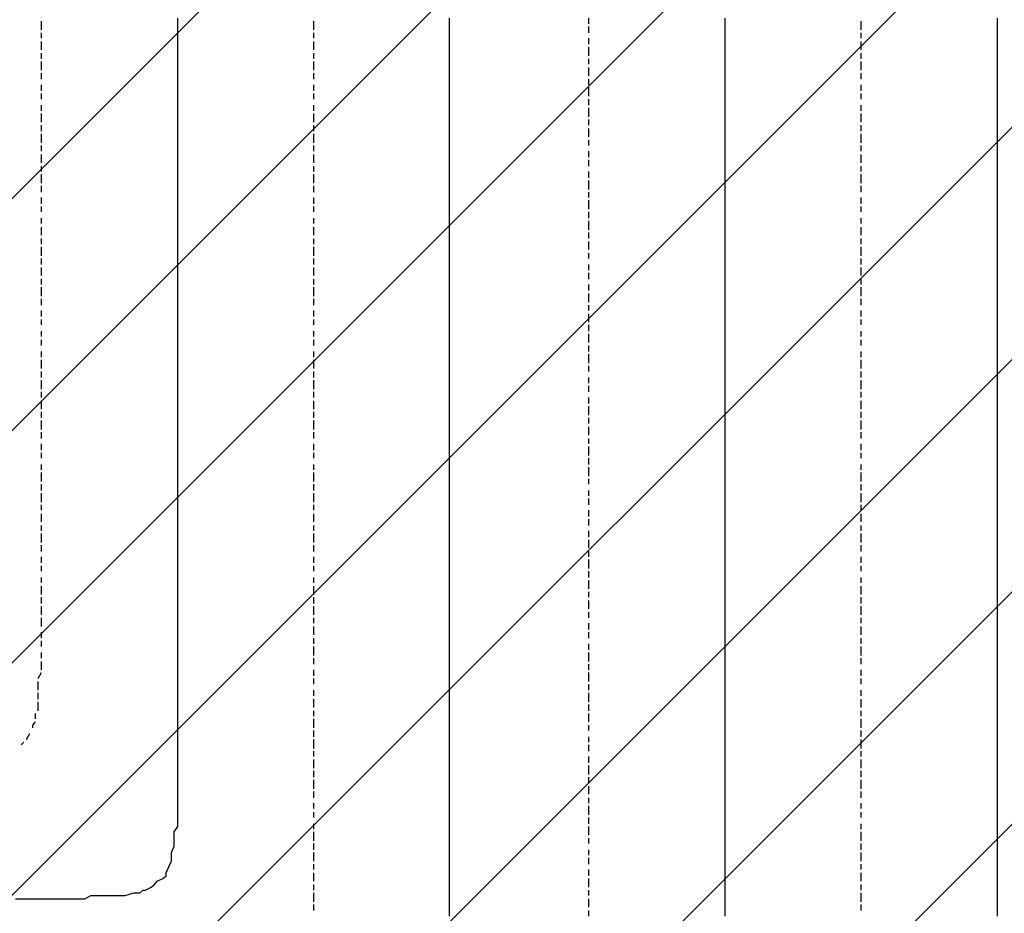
# Model space of a CAD drawing. Extents: x 997 to 109698, y 921 to 94021.
# Tile 266 of 656: x 39614 to 41053, y 22512 to 23818. Entities that reach past the tile are written whole.
import ezdxf

# ---------------------------------------------------------------- set-up
doc = ezdxf.new("R2010")
doc.units = 0
doc.header["$MEASUREMENT"] = 0
doc.layers.add('12', color=7, linetype='CONTINUOUS')
doc.layers.add('28', color=7, linetype='CONTINUOUS')

msp = doc.modelspace()

# ---------------------------------------------------------------- linework, layer by layer
at = {"layer": '12', "color": 5}
for p, q in [((39645.601607, 23802.953237), (39645.601607, 23815.953237)), ((40043.601607, 23802.953237), (40043.601607, 23815.953237)), ((40445.601607, 23811.953237), (40445.601607, 23819.953237)), ((40843.601607, 23802.953237), (40843.601607, 23815.953237)), ((40445.601607, 23798.953237), (40445.601607, 23807.953237)), ((39645.601607, 23790.953237), (39645.601607, 23798.953237)), ((40043.601607, 23790.953237), (40043.601607, 23798.953237)), ((40445.601607, 23781.953237), (40445.601607, 23790.953237)), ((40843.601607, 23790.953237), (40843.601607, 23798.953237)), ((39645.601607, 23773.953237), (39645.601607, 23785.953237)), ((40043.601607, 23773.953237), (40043.601607, 23785.953237)), ((40445.601607, 23764.953237), (40445.601607, 23777.953237)), ((40843.601607, 23773.953237), (40843.601607, 23785.953237)), ((39645.601607, 23760.953237), (39645.601607, 23768.953237)), ((40043.601607, 23760.953237), (40043.601607, 23768.953237)), ((40445.601607, 23752.953237), (40445.601607, 23760.953237)), ((40843.601607, 23760.953237), (40843.601607, 23768.953237)), ((39645.601607, 23743.953237), (39645.601607, 23756.953237)), ((40043.601607, 23743.953237), (40043.601607, 23756.953237)), ((40445.601607, 23735.953237), (40445.601607, 23747.953237)), ((40843.601607, 23743.953237), (40843.601607, 23756.953237)), ((39645.601607, 23730.953237), (39645.601607, 23739.953237)), ((40043.601607, 23730.953237), (40043.601607, 23739.953237)), ((40445.601607, 23722.953237), (40445.601607, 23730.953237)), ((40843.601607, 23730.953237), (40843.601607, 23739.953237)), ((39645.601607, 23713.953237), (39645.601607, 23722.953237)), ((40043.601607, 23713.953237), (40043.601607, 23722.953237)), ((40445.601607, 23705.953237), (40445.601607, 23718.953237)), ((40843.601607, 23713.953237), (40843.601607, 23722.953237)), ((39645.601607, 23701.953237), (39645.601607, 23709.953237)), ((40043.601607, 23701.953237), (40043.601607, 23709.953237)), ((40445.601607, 23692.953237), (40445.601607, 23701.953237)), ((40843.601607, 23701.953237), (40843.601607, 23709.953237)), ((39645.601607, 23684.953237), (39645.601607, 23692.953237)), ((40043.601607, 23684.953237), (40043.601607, 23692.953237)), ((40445.601607, 23675.953237), (40445.601607, 23688.953237)), ((40843.601607, 23684.953237), (40843.601607, 23692.953237)), ((39645.601607, 23667.953237), (39645.601607, 23680.953237)), ((40043.601607, 23667.953237), (40043.601607, 23680.953237)), ((40445.601607, 23663.953237), (40445.601607, 23671.953237)), ((40843.601607, 23667.953237), (40843.601607, 23680.953237)), ((39645.601607, 23654.953237), (39645.601607, 23663.953237)), ((40043.601607, 23654.953237), (40043.601607, 23663.953237)), ((40445.601607, 23646.953237), (40445.601607, 23658.953237)), ((40843.601607, 23654.953237), (40843.601607, 23663.953237)), ((39645.601607, 23637.953237), (39645.601607, 23650.953237)), ((40043.601607, 23637.953237), (40043.601607, 23650.953237)), ((40843.601607, 23637.953237), (40843.601607, 23650.953237)), ((39645.601607, 23625.953237), (39645.601607, 23633.953237)), ((40043.601607, 23625.953237), (40043.601607, 23633.953237)), ((40445.601607, 23633.953237), (40445.601607, 23641.953237)), ((40843.601607, 23625.953237), (40843.601607, 23633.953237)), ((39645.601607, 23608.953237), (39645.601607, 23620.953237)), ((40043.601607, 23608.953237), (40043.601607, 23620.953237)), ((40445.601607, 23616.953237), (40445.601607, 23625.953237)), ((40843.601607, 23608.953237), (40843.601607, 23620.953237)), ((39645.601607, 23595.953237), (39645.601607, 23603.953237)), ((40043.601607, 23595.953237), (40043.601607, 23603.953237)), ((40445.601607, 23603.953237), (40445.601607, 23612.953237)), ((40843.601607, 23595.953237), (40843.601607, 23603.953237)), ((39645.601607, 23578.953237), (39645.601607, 23591.953237)), ((40043.601607, 23578.953237), (40043.601607, 23591.953237)), ((40445.601607, 23586.953237), (40445.601607, 23595.953237)), ((40843.601607, 23578.953237), (40843.601607, 23591.953237)), ((39645.601607, 23565.953237), (39645.601607, 23574.953237)), ((40043.601607, 23565.953237), (40043.601607, 23574.953237)), ((40445.601607, 23569.953237), (40445.601607, 23582.953237)), ((40843.601607, 23565.953237), (40843.601607, 23574.953237)), ((39645.601607, 23548.953237), (39645.601607, 23557.953237)), ((40043.601607, 23548.953237), (40043.601607, 23557.953237)), ((40445.601607, 23557.953237), (40445.601607, 23565.953237)), ((40843.601607, 23548.953237), (40843.601607, 23557.953237)), ((39645.601607, 23536.953237), (39645.601607, 23544.953237)), ((40043.601607, 23536.953237), (40043.601607, 23544.953237)), ((40445.601607, 23540.953237), (40445.601607, 23553.953237)), ((40843.601607, 23536.953237), (40843.601607, 23544.953237)), ((39645.601607, 23519.953237), (39645.601607, 23527.953237)), ((40043.601607, 23519.953237), (40043.601607, 23527.953237)), ((40445.601607, 23527.953237), (40445.601607, 23536.953237)), ((40843.601607, 23519.953237), (40843.601607, 23527.953237)), ((39645.601607, 23502.953237), (39645.601607, 23514.953237)), ((40043.601607, 23502.953237), (40043.601607, 23514.953237)), ((40445.601607, 23510.953237), (40445.601607, 23523.953237)), ((40843.601607, 23502.953237), (40843.601607, 23514.953237)), ((40445.601607, 23497.953237), (40445.601607, 23506.953237)), ((39645.601607, 23489.953237), (39645.601607, 23497.953237)), ((39645.601607, 23472.953237), (39645.601607, 23485.953237)), ((40043.601607, 23489.953237), (40043.601607, 23497.953237)), ((40043.601607, 23472.953237), (40043.601607, 23485.953237)), ((40445.601607, 23481.953237), (40445.601607, 23493.953237)), ((40843.601607, 23489.953237), (40843.601607, 23497.953237)), ((40843.601607, 23472.953237), (40843.601607, 23485.953237)), ((40445.601607, 23468.953237), (40445.601607, 23476.953237)), ((39645.601607, 23459.953237), (39645.601607, 23468.953237)), ((39645.601607, 23443.953237), (39645.601607, 23455.953237)), ((40043.601607, 23459.953237), (40043.601607, 23468.953237)), ((40043.601607, 23443.953237), (40043.601607, 23455.953237)), ((40445.601607, 23451.953237), (40445.601607, 23459.953237)), ((40843.601607, 23459.953237), (40843.601607, 23468.953237)), ((40843.601607, 23443.953237), (40843.601607, 23455.953237)), ((40445.601607, 23438.953237), (40445.601607, 23447.953237)), ((39645.601607, 23430.953237), (39645.601607, 23438.953237)), ((39645.601607, 23413.953237), (39645.601607, 23426.953237)), ((40043.601607, 23430.953237), (40043.601607, 23438.953237)), ((40043.601607, 23413.953237), (40043.601607, 23426.953237)), ((40445.601607, 23421.953237), (40445.601607, 23430.953237)), ((40843.601607, 23430.953237), (40843.601607, 23438.953237)), ((40843.601607, 23413.953237), (40843.601607, 23426.953237)), ((40445.601607, 23404.953237), (40445.601607, 23417.953237)), ((39645.601607, 23400.953237), (39645.601607, 23409.953237)), ((40043.601607, 23400.953237), (40043.601607, 23409.953237)), ((40445.601607, 23392.953237), (40445.601607, 23400.953237)), ((40843.601607, 23400.953237), (40843.601607, 23409.953237)), ((39645.601607, 23383.953237), (39645.601607, 23392.953237)), ((40043.601607, 23383.953237), (40043.601607, 23392.953237)), ((40445.601607, 23375.953237), (40445.601607, 23387.953237)), ((40843.601607, 23383.953237), (40843.601607, 23392.953237)), ((39645.601607, 23371.953237), (39645.601607, 23379.953237)), ((40043.601607, 23371.953237), (40043.601607, 23379.953237)), ((40445.601607, 23362.953237), (40445.601607, 23371.953237)), ((40843.601607, 23371.953237), (40843.601607, 23379.953237)), ((39645.601607, 23354.953237), (39645.601607, 23362.953237)), ((40043.601607, 23354.953237), (40043.601607, 23362.953237)), ((40445.601607, 23345.953237), (40445.601607, 23358.953237)), ((40843.601607, 23354.953237), (40843.601607, 23362.953237)), ((39645.601607, 23341.953237), (39645.601607, 23349.953237)), ((40043.601607, 23341.953237), (40043.601607, 23349.953237)), ((40445.601607, 23332.953237), (40445.601607, 23341.953237)), ((40843.601607, 23341.953237), (40843.601607, 23349.953237)), ((39645.601607, 23324.953237), (39645.601607, 23332.953237)), ((40043.601607, 23324.953237), (40043.601607, 23332.953237)), ((40445.601607, 23315.953237), (40445.601607, 23328.953237)), ((40843.601607, 23324.953237), (40843.601607, 23332.953237)), ((39645.601607, 23307.953237), (39645.601607, 23320.953237)), ((40043.601607, 23307.953237), (40043.601607, 23320.953237)), ((40445.601607, 23303.953237), (40445.601607, 23311.953237)), ((40843.601607, 23307.953237), (40843.601607, 23320.953237)), ((39645.601607, 23294.953237), (39645.601607, 23303.953237)), ((40043.601607, 23294.953237), (40043.601607, 23303.953237)), ((40843.601607, 23294.953237), (40843.601607, 23303.953237)), ((39645.601607, 23277.953237), (39645.601607, 23290.953237)), ((40043.601607, 23277.953237), (40043.601607, 23290.953237)), ((40445.601607, 23286.953237), (40445.601607, 23294.953237)), ((40843.601607, 23277.953237), (40843.601607, 23290.953237)), ((39645.601607, 23265.953237), (39645.601607, 23273.953237)), ((40043.601607, 23265.953237), (40043.601607, 23273.953237)), ((40445.601607, 23273.953237), (40445.601607, 23282.953237)), ((40843.601607, 23265.953237), (40843.601607, 23273.953237)), ((39645.601607, 23248.953237), (39645.601607, 23260.953237)), ((40043.601607, 23248.953237), (40043.601607, 23260.953237)), ((40445.601607, 23256.953237), (40445.601607, 23265.953237)), ((40843.601607, 23248.953237), (40843.601607, 23260.953237)), ((39645.601607, 23235.953237), (39645.601607, 23244.953237)), ((40043.601607, 23235.953237), (40043.601607, 23244.953237)), ((40445.601607, 23239.953237), (40445.601607, 23252.953237)), ((40843.601607, 23235.953237), (40843.601607, 23244.953237)), ((39645.601607, 23218.953237), (39645.601607, 23231.953237)), ((40043.601607, 23218.953237), (40043.601607, 23231.953237)), ((40445.601607, 23227.953237), (40445.601607, 23235.953237)), ((40843.601607, 23218.953237), (40843.601607, 23231.953237)), ((39645.601607, 23205.953237), (39645.601607, 23214.953237)), ((40043.601607, 23205.953237), (40043.601607, 23214.953237)), ((40445.601607, 23210.953237), (40445.601607, 23222.953237)), ((40843.601607, 23205.953237), (40843.601607, 23214.953237)), ((39645.601607, 23188.953237), (39645.601607, 23197.953237)), ((40043.601607, 23188.953237), (40043.601607, 23197.953237)), ((40445.601607, 23197.953237), (40445.601607, 23205.953237)), ((40843.601607, 23188.953237), (40843.601607, 23197.953237)), ((39645.601607, 23176.953237), (39645.601607, 23184.953237)), ((40043.601607, 23176.953237), (40043.601607, 23184.953237)), ((40445.601607, 23180.953237), (40445.601607, 23193.953237)), ((40843.601607, 23176.953237), (40843.601607, 23184.953237)), ((39645.601607, 23159.953237), (39645.601607, 23167.953237)), ((40043.601607, 23159.953237), (40043.601607, 23167.953237)), ((40445.601607, 23167.953237), (40445.601607, 23176.953237)), ((40843.601607, 23159.953237), (40843.601607, 23167.953237)), ((39645.601607, 23142.953237), (39645.601607, 23155.953237)), ((40043.601607, 23142.953237), (40043.601607, 23155.953237)), ((40445.601607, 23150.953237), (40445.601607, 23163.953237)), ((40843.601607, 23142.953237), (40843.601607, 23155.953237)), ((40445.601607, 23138.953237), (40445.601607, 23146.953237)), ((39645.601607, 23129.953237), (39645.601607, 23138.953237)), ((39645.601607, 23112.953237), (39645.601607, 23125.953237)), ((40043.601607, 23129.953237), (40043.601607, 23138.953237)), ((40043.601607, 23112.953237), (40043.601607, 23125.953237)), ((40445.601607, 23121.953237), (40445.601607, 23129.953237)), ((40843.601607, 23129.953237), (40843.601607, 23138.953237)), ((40843.601607, 23112.953237), (40843.601607, 23125.953237)), ((40445.601607, 23108.953237), (40445.601607, 23117.953237)), ((39645.601607, 23100.953237), (39645.601607, 23108.953237)), ((39645.601607, 23083.953237), (39645.601607, 23095.953237)), ((40043.601607, 23100.953237), (40043.601607, 23108.953237)), ((40043.601607, 23083.953237), (40043.601607, 23095.953237)), ((40445.601607, 23091.953237), (40445.601607, 23100.953237)), ((40843.601607, 23100.953237), (40843.601607, 23108.953237)), ((40843.601607, 23083.953237), (40843.601607, 23095.953237)), ((40445.601607, 23078.953237), (40445.601607, 23087.953237)), ((39645.601607, 23070.953237), (39645.601607, 23078.953237)), ((40043.601607, 23070.953237), (40043.601607, 23078.953237)), ((40445.601607, 23061.953237), (40445.601607, 23070.953237)), ((40843.601607, 23070.953237), (40843.601607, 23078.953237)), ((39645.601607, 23053.953237), (39645.601607, 23066.953237)), ((40043.601607, 23053.953237), (40043.601607, 23066.953237)), ((40445.601607, 23045.953237), (40445.601607, 23057.953237)), ((40843.601607, 23053.953237), (40843.601607, 23066.953237)), ((39645.601607, 23040.953237), (39645.601607, 23049.953237)), ((40043.601607, 23040.953237), (40043.601607, 23049.953237)), ((40445.601607, 23032.953237), (40445.601607, 23040.953237)), ((40843.601607, 23040.953237), (40843.601607, 23049.953237)), ((39645.601607, 23023.953237), (39645.601607, 23032.953237)), ((40043.601607, 23023.953237), (40043.601607, 23032.953237)), ((40445.601607, 23015.953237), (40445.601607, 23028.953237)), ((40843.601607, 23023.953237), (40843.601607, 23032.953237)), ((39645.601607, 23011.953237), (39645.601607, 23019.953237)), ((40043.601607, 23011.953237), (40043.601607, 23019.953237)), ((40445.601607, 23002.953237), (40445.601607, 23011.953237)), ((40843.601607, 23011.953237), (40843.601607, 23019.953237)), ((39645.601607, 22994.953237), (39645.601607, 23002.953237)), ((40043.601607, 22994.953237), (40043.601607, 23002.953237)), ((40445.601607, 22985.953237), (40445.601607, 22998.953237)), ((40843.601607, 22994.953237), (40843.601607, 23002.953237)), ((39645.601607, 22977.953237), (39645.601607, 22989.953237)), ((40043.601607, 22977.953237), (40043.601607, 22989.953237)), ((40445.601607, 22973.953237), (40445.601607, 22981.953237)), ((40843.601607, 22977.953237), (40843.601607, 22989.953237)), ((39645.601607, 22964.953237), (39645.601607, 22973.953237)), ((40043.601607, 22964.953237), (40043.601607, 22973.953237)), ((40445.601607, 22956.953237), (40445.601607, 22968.953237)), ((40843.601607, 22964.953237), (40843.601607, 22973.953237)), ((39645.601607, 22947.953237), (39645.601607, 22960.953237)), ((40043.601607, 22947.953237), (40043.601607, 22960.953237)), ((40843.601607, 22947.953237), (40843.601607, 22960.953237)), ((39645.601607, 22935.953237), (39645.601607, 22943.953237)), ((40043.601607, 22935.953237), (40043.601607, 22943.953237)), ((40445.601607, 22943.953237), (40445.601607, 22951.953237)), ((40843.601607, 22935.953237), (40843.601607, 22943.953237)), ((39645.601607, 22930.953237), (39645.601607, 22935.953237)), ((40043.601607, 22918.953237), (40043.601607, 22930.953237)), ((40445.601607, 22926.953237), (40445.601607, 22935.953237)), ((40843.601607, 22918.953237), (40843.601607, 22930.953237)), ((39645.601607, 22913.953237), (39645.601607, 22922.953237)), ((39645.601607, 22901.953237), (39645.601607, 22909.953237)), ((40043.601607, 22905.953237), (40043.601607, 22913.953237)), ((40445.601607, 22913.953237), (40445.601607, 22922.953237)), ((40843.601607, 22905.953237), (40843.601607, 22913.953237)), ((40043.601607, 22888.953237), (40043.601607, 22901.953237)), ((40445.601607, 22896.953237), (40445.601607, 22905.953237)), ((40843.601607, 22888.953237), (40843.601607, 22901.953237)), ((39645.601607, 22884.953237), (39645.601607, 22892.953237)), ((40043.601607, 22875.953237), (40043.601607, 22884.953237)), ((40445.601607, 22879.953237), (40445.601607, 22892.953237)), ((40843.601607, 22875.953237), (40843.601607, 22884.953237)), ((39645.601607, 22867.953237), (39645.601607, 22879.953237)), ((40043.601607, 22858.953237), (40043.601607, 22867.953237)), ((40445.601607, 22867.953237), (40445.601607, 22875.953237)), ((40843.601607, 22858.953237), (40843.601607, 22867.953237)), ((39640.601607, 22854.953237), (39645.601607, 22863.953237)), ((40043.601607, 22846.953237), (40043.601607, 22854.953237)), ((40445.601607, 22850.953237), (40445.601607, 22863.953237)), ((40843.601607, 22846.953237), (40843.601607, 22854.953237)), ((39640.601607, 22837.953237), (39640.601607, 22850.953237)), ((40043.601607, 22829.953237), (40043.601607, 22837.953237)), ((40445.601607, 22837.953237), (40445.601607, 22846.953237)), ((40843.601607, 22829.953237), (40843.601607, 22837.953237)), ((39640.601607, 22824.953237), (39640.601607, 22833.953237)), ((40043.601607, 22812.953237), (40043.601607, 22824.953237)), ((40445.601607, 22820.953237), (40445.601607, 22833.953237)), ((40843.601607, 22812.953237), (40843.601607, 22824.953237)), ((39640.601607, 22807.953237), (39640.601607, 22820.953237)), ((40445.601607, 22807.953237), (40445.601607, 22816.953237)), ((39636.601607, 22795.953237), (39636.601607, 22803.953237)), ((40043.601607, 22799.953237), (40043.601607, 22807.953237)), ((40043.601607, 22782.953237), (40043.601607, 22795.953237)), ((40445.601607, 22791.953237), (40445.601607, 22803.953237)), ((40843.601607, 22799.953237), (40843.601607, 22807.953237)), ((40843.601607, 22782.953237), (40843.601607, 22795.953237)), ((40445.601607, 22778.953237), (40445.601607, 22786.953237)), ((39623.601607, 22765.953237), (39628.601607, 22774.953237)), ((40043.601607, 22769.953237), (40043.601607, 22778.953237)), ((40043.601607, 22752.953237), (40043.601607, 22765.953237)), ((40445.601607, 22761.953237), (40445.601607, 22769.953237)), ((40843.601607, 22769.953237), (40843.601607, 22778.953237)), ((40843.601607, 22752.953237), (40843.601607, 22765.953237)), ((39615.601607, 22757.953237), (39619.601607, 22761.953237)), ((40445.601607, 22748.953237), (40445.601607, 22757.953237)), ((40043.601607, 22740.953237), (40043.601607, 22748.953237)), ((40043.601607, 22723.953237), (40043.601607, 22736.953237)), ((40445.601607, 22731.953237), (40445.601607, 22740.953237)), ((40843.601607, 22740.953237), (40843.601607, 22748.953237)), ((40843.601607, 22723.953237), (40843.601607, 22736.953237)), ((40445.601607, 22714.953237), (40445.601607, 22727.953237)), ((40043.601607, 22710.953237), (40043.601607, 22719.953237)), ((40445.601607, 22702.953237), (40445.601607, 22710.953237)), ((40843.601607, 22710.953237), (40843.601607, 22719.953237)), ((40043.601607, 22693.953237), (40043.601607, 22706.953237)), ((40445.601607, 22685.953237), (40445.601607, 22697.953237)), ((40843.601607, 22693.953237), (40843.601607, 22706.953237)), ((40043.601607, 22680.953237), (40043.601607, 22689.953237)), ((40445.601607, 22672.953237), (40445.601607, 22680.953237)), ((40843.601607, 22680.953237), (40843.601607, 22689.953237)), ((40043.601607, 22664.953237), (40043.601607, 22672.953237)), ((40445.601607, 22655.953237), (40445.601607, 22668.953237)), ((40843.601607, 22664.953237), (40843.601607, 22672.953237)), ((40043.601607, 22651.953237), (40043.601607, 22659.953237)), ((40445.601607, 22642.953237), (40445.601607, 22651.953237)), ((40843.601607, 22651.953237), (40843.601607, 22659.953237)), ((40043.601607, 22634.953237), (40043.601607, 22642.953237)), ((40445.601607, 22625.953237), (40445.601607, 22638.953237)), ((40843.601607, 22634.953237), (40843.601607, 22642.953237)), ((40043.601607, 22617.953237), (40043.601607, 22630.953237)), ((40445.601607, 22613.953237), (40445.601607, 22621.953237)), ((40843.601607, 22617.953237), (40843.601607, 22630.953237)), ((40043.601607, 22604.953237), (40043.601607, 22613.953237)), ((40843.601607, 22604.953237), (40843.601607, 22613.953237)), ((40043.601607, 22587.953237), (40043.601607, 22600.953237)), ((40445.601607, 22596.953237), (40445.601607, 22604.953237)), ((40445.601607, 22583.953237), (40445.601607, 22592.953237)), ((40843.601607, 22587.953237), (40843.601607, 22600.953237)), ((40043.601607, 22575.953237), (40043.601607, 22583.953237)), ((40843.601607, 22575.953237), (40843.601607, 22583.953237)), ((40043.601607, 22558.953237), (40043.601607, 22570.953237)), ((40445.601607, 22566.953237), (40445.601607, 22575.953237)), ((40843.601607, 22558.953237), (40843.601607, 22570.953237)), ((40043.601607, 22545.953237), (40043.601607, 22553.953237)), ((40445.601607, 22549.953237), (40445.601607, 22562.953237)), ((40843.601607, 22545.953237), (40843.601607, 22553.953237)), ((40043.601607, 22532.953237), (40043.601607, 22541.953237)), ((40445.601607, 22537.953237), (40445.601607, 22545.953237)), ((40843.601607, 22528.953237), (40843.601607, 22541.953237)), ((40043.601607, 22528.953237), (40043.601607, 22532.953237)), ((40043.601607, 22515.953237), (40043.601607, 22524.953237)), ((40445.601607, 22520.953237), (40445.601607, 22532.953237)), ((40843.601607, 22515.953237), (40843.601607, 22524.953237)), ((40445.601607, 22507.953237), (40445.601607, 22515.953237))]:
    msp.add_line(p, q, dxfattribs=at)
at = {"layer": '12', "color": 1}
for p, q in [((39844.601607, 23811.953237), (39844.601607, 23819.953237)), ((40241.601607, 23811.953237), (40241.601607, 23819.953237)), ((40644.601607, 23811.953237), (40644.601607, 23819.953237)), ((41042.601607, 23811.953237), (41042.601607, 23819.953237)), ((39844.601607, 23798.953237), (39844.601607, 23811.953237)), ((40241.601607, 23798.953237), (40241.601607, 23811.953237)), ((40644.601607, 23798.953237), (40644.601607, 23811.953237)), ((41042.601607, 23798.953237), (41042.601607, 23811.953237)), ((39844.601607, 23790.953237), (39844.601607, 23798.953237)), ((39844.601607, 23777.953237), (39844.601607, 23790.953237)), ((40241.601607, 23790.953237), (40241.601607, 23798.953237)), ((40241.601607, 23777.953237), (40241.601607, 23790.953237)), ((40644.601607, 23790.953237), (40644.601607, 23798.953237)), ((40644.601607, 23777.953237), (40644.601607, 23790.953237)), ((41042.601607, 23790.953237), (41042.601607, 23798.953237)), ((41042.601607, 23777.953237), (41042.601607, 23790.953237)), ((39844.601607, 23768.953237), (39844.601607, 23777.953237)), ((40241.601607, 23768.953237), (40241.601607, 23777.953237)), ((40644.601607, 23768.953237), (40644.601607, 23777.953237)), ((41042.601607, 23768.953237), (41042.601607, 23777.953237)), ((39844.601607, 23760.953237), (39844.601607, 23768.953237)), ((39844.601607, 23747.953237), (39844.601607, 23760.953237)), ((40241.601607, 23760.953237), (40241.601607, 23768.953237)), ((40241.601607, 23747.953237), (40241.601607, 23760.953237)), ((40644.601607, 23760.953237), (40644.601607, 23768.953237)), ((40644.601607, 23747.953237), (40644.601607, 23760.953237)), ((41042.601607, 23760.953237), (41042.601607, 23768.953237)), ((41042.601607, 23747.953237), (41042.601607, 23760.953237)), ((39844.601607, 23739.953237), (39844.601607, 23747.953237)), ((40241.601607, 23739.953237), (40241.601607, 23747.953237)), ((40644.601607, 23739.953237), (40644.601607, 23747.953237)), ((41042.601607, 23739.953237), (41042.601607, 23747.953237)), ((39844.601607, 23730.953237), (39844.601607, 23739.953237)), ((39844.601607, 23718.953237), (39844.601607, 23730.953237)), ((40241.601607, 23730.953237), (40241.601607, 23739.953237)), ((40241.601607, 23718.953237), (40241.601607, 23730.953237)), ((40644.601607, 23730.953237), (40644.601607, 23739.953237)), ((40644.601607, 23718.953237), (40644.601607, 23730.953237)), ((41042.601607, 23730.953237), (41042.601607, 23739.953237)), ((41042.601607, 23718.953237), (41042.601607, 23730.953237)), ((39844.601607, 23709.953237), (39844.601607, 23718.953237)), ((40241.601607, 23709.953237), (40241.601607, 23718.953237)), ((40644.601607, 23709.953237), (40644.601607, 23718.953237)), ((41042.601607, 23709.953237), (41042.601607, 23718.953237)), ((39844.601607, 23701.953237), (39844.601607, 23709.953237)), ((39844.601607, 23688.953237), (39844.601607, 23701.953237)), ((40241.601607, 23701.953237), (40241.601607, 23709.953237)), ((40241.601607, 23688.953237), (40241.601607, 23701.953237)), ((40644.601607, 23701.953237), (40644.601607, 23709.953237)), ((40644.601607, 23688.953237), (40644.601607, 23701.953237)), ((41042.601607, 23701.953237), (41042.601607, 23709.953237)), ((41042.601607, 23688.953237), (41042.601607, 23701.953237)), ((39844.601607, 23680.953237), (39844.601607, 23688.953237)), ((40241.601607, 23680.953237), (40241.601607, 23688.953237)), ((40644.601607, 23680.953237), (40644.601607, 23688.953237)), ((41042.601607, 23680.953237), (41042.601607, 23688.953237)), ((39844.601607, 23667.953237), (39844.601607, 23680.953237)), ((40241.601607, 23667.953237), (40241.601607, 23680.953237)), ((40644.601607, 23667.953237), (40644.601607, 23680.953237)), ((41042.601607, 23667.953237), (41042.601607, 23680.953237)), ((39844.601607, 23658.953237), (39844.601607, 23667.953237)), ((39844.601607, 23650.953237), (39844.601607, 23658.953237)), ((40241.601607, 23658.953237), (40241.601607, 23667.953237)), ((40241.601607, 23650.953237), (40241.601607, 23658.953237)), ((40644.601607, 23658.953237), (40644.601607, 23667.953237)), ((40644.601607, 23650.953237), (40644.601607, 23658.953237)), ((41042.601607, 23658.953237), (41042.601607, 23667.953237)), ((41042.601607, 23650.953237), (41042.601607, 23658.953237)), ((39844.601607, 23637.953237), (39844.601607, 23650.953237)), ((40241.601607, 23637.953237), (40241.601607, 23650.953237)), ((40644.601607, 23637.953237), (40644.601607, 23650.953237)), ((41042.601607, 23637.953237), (41042.601607, 23650.953237)), ((39844.601607, 23629.953237), (39844.601607, 23637.953237)), ((39844.601607, 23620.953237), (39844.601607, 23629.953237)), ((40241.601607, 23629.953237), (40241.601607, 23637.953237)), ((40241.601607, 23620.953237), (40241.601607, 23629.953237)), ((40644.601607, 23629.953237), (40644.601607, 23637.953237)), ((40644.601607, 23620.953237), (40644.601607, 23629.953237)), ((41042.601607, 23629.953237), (41042.601607, 23637.953237)), ((41042.601607, 23620.953237), (41042.601607, 23629.953237)), ((39844.601607, 23608.953237), (39844.601607, 23620.953237)), ((40241.601607, 23608.953237), (40241.601607, 23620.953237)), ((40644.601607, 23608.953237), (40644.601607, 23620.953237)), ((41042.601607, 23608.953237), (41042.601607, 23620.953237)), ((39844.601607, 23599.953237), (39844.601607, 23608.953237)), ((39844.601607, 23591.953237), (39844.601607, 23599.953237)), ((40241.601607, 23599.953237), (40241.601607, 23608.953237)), ((40241.601607, 23591.953237), (40241.601607, 23599.953237)), ((40644.601607, 23599.953237), (40644.601607, 23608.953237)), ((40644.601607, 23591.953237), (40644.601607, 23599.953237)), ((41042.601607, 23599.953237), (41042.601607, 23608.953237)), ((41042.601607, 23591.953237), (41042.601607, 23599.953237)), ((39844.601607, 23578.953237), (39844.601607, 23591.953237)), ((40241.601607, 23578.953237), (40241.601607, 23591.953237)), ((40644.601607, 23578.953237), (40644.601607, 23591.953237)), ((41042.601607, 23578.953237), (41042.601607, 23591.953237)), ((39844.601607, 23569.953237), (39844.601607, 23578.953237)), ((40241.601607, 23569.953237), (40241.601607, 23578.953237)), ((40644.601607, 23569.953237), (40644.601607, 23578.953237)), ((41042.601607, 23569.953237), (41042.601607, 23578.953237)), ((39844.601607, 23557.953237), (39844.601607, 23569.953237)), ((39844.601607, 23548.953237), (39844.601607, 23557.953237)), ((40241.601607, 23557.953237), (40241.601607, 23569.953237)), ((40241.601607, 23548.953237), (40241.601607, 23557.953237)), ((40644.601607, 23557.953237), (40644.601607, 23569.953237)), ((40644.601607, 23548.953237), (40644.601607, 23557.953237)), ((41042.601607, 23557.953237), (41042.601607, 23569.953237)), ((41042.601607, 23548.953237), (41042.601607, 23557.953237)), ((39844.601607, 23540.953237), (39844.601607, 23548.953237)), ((40241.601607, 23540.953237), (40241.601607, 23548.953237)), ((40644.601607, 23540.953237), (40644.601607, 23548.953237)), ((41042.601607, 23540.953237), (41042.601607, 23548.953237)), ((39844.601607, 23527.953237), (39844.601607, 23540.953237)), ((39844.601607, 23519.953237), (39844.601607, 23527.953237)), ((40241.601607, 23527.953237), (40241.601607, 23540.953237)), ((40241.601607, 23519.953237), (40241.601607, 23527.953237)), ((40644.601607, 23527.953237), (40644.601607, 23540.953237)), ((40644.601607, 23519.953237), (40644.601607, 23527.953237)), ((41042.601607, 23527.953237), (41042.601607, 23540.953237)), ((41042.601607, 23519.953237), (41042.601607, 23527.953237)), ((39844.601607, 23510.953237), (39844.601607, 23519.953237)), ((40241.601607, 23510.953237), (40241.601607, 23519.953237)), ((40644.601607, 23510.953237), (40644.601607, 23519.953237)), ((41042.601607, 23510.953237), (41042.601607, 23519.953237)), ((39844.601607, 23497.953237), (39844.601607, 23510.953237)), ((40241.601607, 23497.953237), (40241.601607, 23510.953237)), ((40644.601607, 23497.953237), (40644.601607, 23510.953237)), ((41042.601607, 23497.953237), (41042.601607, 23510.953237)), ((39844.601607, 23489.953237), (39844.601607, 23497.953237)), ((39844.601607, 23481.953237), (39844.601607, 23489.953237)), ((40241.601607, 23489.953237), (40241.601607, 23497.953237)), ((40241.601607, 23481.953237), (40241.601607, 23489.953237)), ((40644.601607, 23489.953237), (40644.601607, 23497.953237)), ((40644.601607, 23481.953237), (40644.601607, 23489.953237)), ((41042.601607, 23489.953237), (41042.601607, 23497.953237)), ((41042.601607, 23481.953237), (41042.601607, 23489.953237)), ((39844.601607, 23468.953237), (39844.601607, 23481.953237)), ((40241.601607, 23468.953237), (40241.601607, 23481.953237)), ((40644.601607, 23468.953237), (40644.601607, 23481.953237)), ((41042.601607, 23468.953237), (41042.601607, 23481.953237)), ((39844.601607, 23459.953237), (39844.601607, 23468.953237)), ((39844.601607, 23447.953237), (39844.601607, 23459.953237)), ((40241.601607, 23459.953237), (40241.601607, 23468.953237)), ((40241.601607, 23447.953237), (40241.601607, 23459.953237)), ((40644.601607, 23459.953237), (40644.601607, 23468.953237)), ((40644.601607, 23447.953237), (40644.601607, 23459.953237)), ((41042.601607, 23459.953237), (41042.601607, 23468.953237)), ((41042.601607, 23447.953237), (41042.601607, 23459.953237)), ((39844.601607, 23438.953237), (39844.601607, 23447.953237)), ((40241.601607, 23438.953237), (40241.601607, 23447.953237)), ((40644.601607, 23438.953237), (40644.601607, 23447.953237)), ((41042.601607, 23438.953237), (41042.601607, 23447.953237)), ((39844.601607, 23430.953237), (39844.601607, 23438.953237)), ((39844.601607, 23417.953237), (39844.601607, 23430.953237)), ((40241.601607, 23430.953237), (40241.601607, 23438.953237)), ((40241.601607, 23417.953237), (40241.601607, 23430.953237)), ((40644.601607, 23430.953237), (40644.601607, 23438.953237)), ((40644.601607, 23417.953237), (40644.601607, 23430.953237)), ((41042.601607, 23430.953237), (41042.601607, 23438.953237)), ((41042.601607, 23417.953237), (41042.601607, 23430.953237)), ((39844.601607, 23409.953237), (39844.601607, 23417.953237)), ((40241.601607, 23409.953237), (40241.601607, 23417.953237)), ((40644.601607, 23409.953237), (40644.601607, 23417.953237)), ((41042.601607, 23409.953237), (41042.601607, 23417.953237)), ((39844.601607, 23400.953237), (39844.601607, 23409.953237)), ((39844.601607, 23387.953237), (39844.601607, 23400.953237)), ((40241.601607, 23400.953237), (40241.601607, 23409.953237)), ((40241.601607, 23387.953237), (40241.601607, 23400.953237)), ((40644.601607, 23400.953237), (40644.601607, 23409.953237)), ((40644.601607, 23387.953237), (40644.601607, 23400.953237)), ((41042.601607, 23400.953237), (41042.601607, 23409.953237)), ((41042.601607, 23387.953237), (41042.601607, 23400.953237)), ((39844.601607, 23379.953237), (39844.601607, 23387.953237)), ((40241.601607, 23379.953237), (40241.601607, 23387.953237)), ((40644.601607, 23379.953237), (40644.601607, 23387.953237)), ((41042.601607, 23379.953237), (41042.601607, 23387.953237)), ((39844.601607, 23371.953237), (39844.601607, 23379.953237)), ((39844.601607, 23358.953237), (39844.601607, 23371.953237)), ((40241.601607, 23371.953237), (40241.601607, 23379.953237)), ((40241.601607, 23358.953237), (40241.601607, 23371.953237)), ((40644.601607, 23371.953237), (40644.601607, 23379.953237)), ((40644.601607, 23358.953237), (40644.601607, 23371.953237)), ((41042.601607, 23371.953237), (41042.601607, 23379.953237)), ((41042.601607, 23358.953237), (41042.601607, 23371.953237)), ((39844.601607, 23349.953237), (39844.601607, 23358.953237)), ((40241.601607, 23349.953237), (40241.601607, 23358.953237)), ((40644.601607, 23349.953237), (40644.601607, 23358.953237)), ((41042.601607, 23349.953237), (41042.601607, 23358.953237)), ((39844.601607, 23341.953237), (39844.601607, 23349.953237)), ((39844.601607, 23328.953237), (39844.601607, 23341.953237)), ((40241.601607, 23341.953237), (40241.601607, 23349.953237)), ((40241.601607, 23328.953237), (40241.601607, 23341.953237)), ((40644.601607, 23341.953237), (40644.601607, 23349.953237)), ((40644.601607, 23328.953237), (40644.601607, 23341.953237)), ((41042.601607, 23341.953237), (41042.601607, 23349.953237)), ((41042.601607, 23328.953237), (41042.601607, 23341.953237)), ((39844.601607, 23320.953237), (39844.601607, 23328.953237)), ((40241.601607, 23320.953237), (40241.601607, 23328.953237)), ((40644.601607, 23320.953237), (40644.601607, 23328.953237)), ((41042.601607, 23320.953237), (41042.601607, 23328.953237)), ((39844.601607, 23307.953237), (39844.601607, 23320.953237)), ((40241.601607, 23307.953237), (40241.601607, 23320.953237)), ((40644.601607, 23307.953237), (40644.601607, 23320.953237)), ((41042.601607, 23307.953237), (41042.601607, 23320.953237)), ((39844.601607, 23299.953237), (39844.601607, 23307.953237)), ((39844.601607, 23290.953237), (39844.601607, 23299.953237)), ((40241.601607, 23299.953237), (40241.601607, 23307.953237)), ((40241.601607, 23290.953237), (40241.601607, 23299.953237)), ((40644.601607, 23299.953237), (40644.601607, 23307.953237)), ((40644.601607, 23290.953237), (40644.601607, 23299.953237)), ((41042.601607, 23299.953237), (41042.601607, 23307.953237)), ((41042.601607, 23290.953237), (41042.601607, 23299.953237)), ((39844.601607, 23277.953237), (39844.601607, 23290.953237)), ((40241.601607, 23277.953237), (40241.601607, 23290.953237)), ((40644.601607, 23277.953237), (40644.601607, 23290.953237)), ((41042.601607, 23277.953237), (41042.601607, 23290.953237)), ((39844.601607, 23269.953237), (39844.601607, 23277.953237)), ((39844.601607, 23260.953237), (39844.601607, 23269.953237)), ((40241.601607, 23269.953237), (40241.601607, 23277.953237)), ((40241.601607, 23260.953237), (40241.601607, 23269.953237)), ((40644.601607, 23269.953237), (40644.601607, 23277.953237)), ((40644.601607, 23260.953237), (40644.601607, 23269.953237)), ((41042.601607, 23269.953237), (41042.601607, 23277.953237)), ((41042.601607, 23260.953237), (41042.601607, 23269.953237)), ((39844.601607, 23248.953237), (39844.601607, 23260.953237)), ((40241.601607, 23248.953237), (40241.601607, 23260.953237)), ((40644.601607, 23248.953237), (40644.601607, 23260.953237)), ((41042.601607, 23248.953237), (41042.601607, 23260.953237)), ((39844.601607, 23239.953237), (39844.601607, 23248.953237)), ((39844.601607, 23231.953237), (39844.601607, 23239.953237)), ((40241.601607, 23239.953237), (40241.601607, 23248.953237)), ((40241.601607, 23231.953237), (40241.601607, 23239.953237)), ((40644.601607, 23239.953237), (40644.601607, 23248.953237)), ((40644.601607, 23231.953237), (40644.601607, 23239.953237)), ((41042.601607, 23239.953237), (41042.601607, 23248.953237)), ((41042.601607, 23231.953237), (41042.601607, 23239.953237)), ((39844.601607, 23218.953237), (39844.601607, 23231.953237)), ((40241.601607, 23218.953237), (40241.601607, 23231.953237)), ((40644.601607, 23218.953237), (40644.601607, 23231.953237)), ((41042.601607, 23218.953237), (41042.601607, 23231.953237)), ((39844.601607, 23210.953237), (39844.601607, 23218.953237)), ((40241.601607, 23210.953237), (40241.601607, 23218.953237)), ((40644.601607, 23210.953237), (40644.601607, 23218.953237)), ((41042.601607, 23210.953237), (41042.601607, 23218.953237)), ((39844.601607, 23197.953237), (39844.601607, 23210.953237)), ((39844.601607, 23188.953237), (39844.601607, 23197.953237)), ((40241.601607, 23197.953237), (40241.601607, 23210.953237)), ((40241.601607, 23188.953237), (40241.601607, 23197.953237)), ((40644.601607, 23197.953237), (40644.601607, 23210.953237)), ((40644.601607, 23188.953237), (40644.601607, 23197.953237)), ((41042.601607, 23197.953237), (41042.601607, 23210.953237)), ((41042.601607, 23188.953237), (41042.601607, 23197.953237)), ((39844.601607, 23180.953237), (39844.601607, 23188.953237)), ((40241.601607, 23180.953237), (40241.601607, 23188.953237)), ((40644.601607, 23180.953237), (40644.601607, 23188.953237)), ((41042.601607, 23180.953237), (41042.601607, 23188.953237)), ((39844.601607, 23167.953237), (39844.601607, 23180.953237)), ((39844.601607, 23159.953237), (39844.601607, 23167.953237)), ((40241.601607, 23167.953237), (40241.601607, 23180.953237)), ((40241.601607, 23159.953237), (40241.601607, 23167.953237)), ((40644.601607, 23167.953237), (40644.601607, 23180.953237)), ((40644.601607, 23159.953237), (40644.601607, 23167.953237)), ((41042.601607, 23167.953237), (41042.601607, 23180.953237)), ((41042.601607, 23159.953237), (41042.601607, 23167.953237)), ((39844.601607, 23150.953237), (39844.601607, 23159.953237)), ((40241.601607, 23150.953237), (40241.601607, 23159.953237)), ((40644.601607, 23150.953237), (40644.601607, 23159.953237)), ((41042.601607, 23150.953237), (41042.601607, 23159.953237)), ((39844.601607, 23138.953237), (39844.601607, 23150.953237)), ((40241.601607, 23138.953237), (40241.601607, 23150.953237)), ((40644.601607, 23138.953237), (40644.601607, 23150.953237)), ((41042.601607, 23138.953237), (41042.601607, 23150.953237)), ((39844.601607, 23129.953237), (39844.601607, 23138.953237)), ((39844.601607, 23121.953237), (39844.601607, 23129.953237)), ((40241.601607, 23129.953237), (40241.601607, 23138.953237)), ((40241.601607, 23121.953237), (40241.601607, 23129.953237)), ((40644.601607, 23129.953237), (40644.601607, 23138.953237)), ((40644.601607, 23121.953237), (40644.601607, 23129.953237)), ((41042.601607, 23129.953237), (41042.601607, 23138.953237)), ((41042.601607, 23121.953237), (41042.601607, 23129.953237)), ((39844.601607, 23108.953237), (39844.601607, 23121.953237)), ((40241.601607, 23108.953237), (40241.601607, 23121.953237)), ((40644.601607, 23108.953237), (40644.601607, 23121.953237)), ((41042.601607, 23108.953237), (41042.601607, 23121.953237)), ((39844.601607, 23100.953237), (39844.601607, 23108.953237)), ((39844.601607, 23087.953237), (39844.601607, 23100.953237)), ((40241.601607, 23100.953237), (40241.601607, 23108.953237)), ((40241.601607, 23087.953237), (40241.601607, 23100.953237)), ((40644.601607, 23100.953237), (40644.601607, 23108.953237)), ((40644.601607, 23087.953237), (40644.601607, 23100.953237)), ((41042.601607, 23100.953237), (41042.601607, 23108.953237)), ((41042.601607, 23087.953237), (41042.601607, 23100.953237)), ((39844.601607, 23078.953237), (39844.601607, 23087.953237)), ((40241.601607, 23078.953237), (40241.601607, 23087.953237)), ((40644.601607, 23078.953237), (40644.601607, 23087.953237)), ((41042.601607, 23078.953237), (41042.601607, 23087.953237)), ((39844.601607, 23070.953237), (39844.601607, 23078.953237)), ((39844.601607, 23057.953237), (39844.601607, 23070.953237)), ((40241.601607, 23070.953237), (40241.601607, 23078.953237)), ((40241.601607, 23057.953237), (40241.601607, 23070.953237)), ((40644.601607, 23070.953237), (40644.601607, 23078.953237)), ((40644.601607, 23057.953237), (40644.601607, 23070.953237)), ((41042.601607, 23070.953237), (41042.601607, 23078.953237)), ((41042.601607, 23057.953237), (41042.601607, 23070.953237)), ((39844.601607, 23049.953237), (39844.601607, 23057.953237)), ((40241.601607, 23049.953237), (40241.601607, 23057.953237)), ((40644.601607, 23049.953237), (40644.601607, 23057.953237)), ((41042.601607, 23049.953237), (41042.601607, 23057.953237)), ((39844.601607, 23040.953237), (39844.601607, 23049.953237)), ((39844.601607, 23028.953237), (39844.601607, 23040.953237)), ((40241.601607, 23040.953237), (40241.601607, 23049.953237)), ((40241.601607, 23028.953237), (40241.601607, 23040.953237)), ((40644.601607, 23040.953237), (40644.601607, 23049.953237)), ((40644.601607, 23028.953237), (40644.601607, 23040.953237)), ((41042.601607, 23040.953237), (41042.601607, 23049.953237)), ((41042.601607, 23028.953237), (41042.601607, 23040.953237)), ((39844.601607, 23019.953237), (39844.601607, 23028.953237)), ((40241.601607, 23019.953237), (40241.601607, 23028.953237)), ((40644.601607, 23019.953237), (40644.601607, 23028.953237)), ((41042.601607, 23019.953237), (41042.601607, 23028.953237)), ((39844.601607, 23011.953237), (39844.601607, 23019.953237)), ((39844.601607, 22998.953237), (39844.601607, 23011.953237)), ((40241.601607, 23011.953237), (40241.601607, 23019.953237)), ((40241.601607, 22998.953237), (40241.601607, 23011.953237)), ((40644.601607, 23011.953237), (40644.601607, 23019.953237)), ((40644.601607, 22998.953237), (40644.601607, 23011.953237)), ((41042.601607, 23011.953237), (41042.601607, 23019.953237)), ((41042.601607, 22998.953237), (41042.601607, 23011.953237)), ((39844.601607, 22989.953237), (39844.601607, 22998.953237)), ((40241.601607, 22989.953237), (40241.601607, 22998.953237)), ((40644.601607, 22989.953237), (40644.601607, 22998.953237)), ((41042.601607, 22989.953237), (41042.601607, 22998.953237)), ((39844.601607, 22977.953237), (39844.601607, 22989.953237)), ((40241.601607, 22977.953237), (40241.601607, 22989.953237)), ((40644.601607, 22977.953237), (40644.601607, 22989.953237)), ((41042.601607, 22977.953237), (41042.601607, 22989.953237)), ((39844.601607, 22968.953237), (39844.601607, 22977.953237)), ((39844.601607, 22960.953237), (39844.601607, 22968.953237)), ((40241.601607, 22968.953237), (40241.601607, 22977.953237)), ((40241.601607, 22960.953237), (40241.601607, 22968.953237)), ((40644.601607, 22968.953237), (40644.601607, 22977.953237)), ((40644.601607, 22960.953237), (40644.601607, 22968.953237)), ((41042.601607, 22968.953237), (41042.601607, 22977.953237)), ((41042.601607, 22960.953237), (41042.601607, 22968.953237)), ((39844.601607, 22947.953237), (39844.601607, 22960.953237)), ((40241.601607, 22947.953237), (40241.601607, 22960.953237)), ((40644.601607, 22947.953237), (40644.601607, 22960.953237)), ((41042.601607, 22947.953237), (41042.601607, 22960.953237)), ((39844.601607, 22939.953237), (39844.601607, 22947.953237)), ((39844.601607, 22930.953237), (39844.601607, 22939.953237)), ((40241.601607, 22939.953237), (40241.601607, 22947.953237)), ((40241.601607, 22930.953237), (40241.601607, 22939.953237)), ((40644.601607, 22939.953237), (40644.601607, 22947.953237)), ((40644.601607, 22930.953237), (40644.601607, 22939.953237)), ((41042.601607, 22939.953237), (41042.601607, 22947.953237)), ((41042.601607, 22930.953237), (41042.601607, 22939.953237)), ((39844.601607, 22918.953237), (39844.601607, 22930.953237)), ((40241.601607, 22918.953237), (40241.601607, 22930.953237)), ((40644.601607, 22918.953237), (40644.601607, 22930.953237)), ((41042.601607, 22918.953237), (41042.601607, 22930.953237)), ((39844.601607, 22909.953237), (39844.601607, 22918.953237)), ((39844.601607, 22901.953237), (39844.601607, 22909.953237)), ((40241.601607, 22909.953237), (40241.601607, 22918.953237)), ((40241.601607, 22901.953237), (40241.601607, 22909.953237)), ((40644.601607, 22909.953237), (40644.601607, 22918.953237)), ((40644.601607, 22901.953237), (40644.601607, 22909.953237)), ((41042.601607, 22909.953237), (41042.601607, 22918.953237)), ((41042.601607, 22901.953237), (41042.601607, 22909.953237)), ((39844.601607, 22888.953237), (39844.601607, 22901.953237)), ((40241.601607, 22888.953237), (40241.601607, 22901.953237)), ((40644.601607, 22888.953237), (40644.601607, 22901.953237)), ((41042.601607, 22888.953237), (41042.601607, 22901.953237)), ((39844.601607, 22879.953237), (39844.601607, 22888.953237)), ((40241.601607, 22879.953237), (40241.601607, 22888.953237)), ((40644.601607, 22879.953237), (40644.601607, 22888.953237)), ((41042.601607, 22879.953237), (41042.601607, 22888.953237)), ((39844.601607, 22867.953237), (39844.601607, 22879.953237)), ((39844.601607, 22858.953237), (39844.601607, 22867.953237)), ((40241.601607, 22867.953237), (40241.601607, 22879.953237)), ((40241.601607, 22858.953237), (40241.601607, 22867.953237)), ((40644.601607, 22867.953237), (40644.601607, 22879.953237)), ((40644.601607, 22858.953237), (40644.601607, 22867.953237)), ((41042.601607, 22867.953237), (41042.601607, 22879.953237)), ((41042.601607, 22858.953237), (41042.601607, 22867.953237)), ((39844.601607, 22850.953237), (39844.601607, 22858.953237)), ((40241.601607, 22850.953237), (40241.601607, 22858.953237)), ((40644.601607, 22850.953237), (40644.601607, 22858.953237)), ((41042.601607, 22850.953237), (41042.601607, 22858.953237)), ((39844.601607, 22837.953237), (39844.601607, 22850.953237)), ((39844.601607, 22829.953237), (39844.601607, 22837.953237)), ((40241.601607, 22837.953237), (40241.601607, 22850.953237)), ((40241.601607, 22829.953237), (40241.601607, 22837.953237)), ((40644.601607, 22837.953237), (40644.601607, 22850.953237)), ((40644.601607, 22829.953237), (40644.601607, 22837.953237)), ((41042.601607, 22837.953237), (41042.601607, 22850.953237)), ((41042.601607, 22829.953237), (41042.601607, 22837.953237)), ((39844.601607, 22820.953237), (39844.601607, 22829.953237)), ((40241.601607, 22820.953237), (40241.601607, 22829.953237)), ((40644.601607, 22820.953237), (40644.601607, 22829.953237)), ((41042.601607, 22820.953237), (41042.601607, 22829.953237)), ((39844.601607, 22807.953237), (39844.601607, 22820.953237)), ((40241.601607, 22807.953237), (40241.601607, 22820.953237)), ((40644.601607, 22807.953237), (40644.601607, 22820.953237)), ((41042.601607, 22807.953237), (41042.601607, 22820.953237)), ((39844.601607, 22799.953237), (39844.601607, 22807.953237)), ((39844.601607, 22791.953237), (39844.601607, 22799.953237)), ((40241.601607, 22799.953237), (40241.601607, 22807.953237)), ((40241.601607, 22791.953237), (40241.601607, 22799.953237)), ((40644.601607, 22799.953237), (40644.601607, 22807.953237)), ((40644.601607, 22791.953237), (40644.601607, 22799.953237)), ((41042.601607, 22799.953237), (41042.601607, 22807.953237)), ((41042.601607, 22791.953237), (41042.601607, 22799.953237)), ((39844.601607, 22778.953237), (39844.601607, 22791.953237)), ((40241.601607, 22778.953237), (40241.601607, 22791.953237)), ((40644.601607, 22778.953237), (40644.601607, 22791.953237)), ((41042.601607, 22778.953237), (41042.601607, 22791.953237)), ((39844.601607, 22769.953237), (39844.601607, 22778.953237)), ((39844.601607, 22761.953237), (39844.601607, 22769.953237)), ((40241.601607, 22769.953237), (40241.601607, 22778.953237)), ((40241.601607, 22761.953237), (40241.601607, 22769.953237)), ((40644.601607, 22769.953237), (40644.601607, 22778.953237)), ((40644.601607, 22761.953237), (40644.601607, 22769.953237)), ((41042.601607, 22769.953237), (41042.601607, 22778.953237)), ((41042.601607, 22761.953237), (41042.601607, 22769.953237)), ((39844.601607, 22748.953237), (39844.601607, 22761.953237)), ((40241.601607, 22748.953237), (40241.601607, 22761.953237)), ((40644.601607, 22748.953237), (40644.601607, 22761.953237)), ((41042.601607, 22748.953237), (41042.601607, 22761.953237)), ((39844.601607, 22740.953237), (39844.601607, 22748.953237)), ((39844.601607, 22736.953237), (39844.601607, 22740.953237)), ((39844.601607, 22727.953237), (39844.601607, 22736.953237)), ((40241.601607, 22740.953237), (40241.601607, 22748.953237)), ((40241.601607, 22727.953237), (40241.601607, 22740.953237)), ((40644.601607, 22740.953237), (40644.601607, 22748.953237)), ((40644.601607, 22727.953237), (40644.601607, 22740.953237)), ((41042.601607, 22740.953237), (41042.601607, 22748.953237)), ((41042.601607, 22727.953237), (41042.601607, 22740.953237)), ((39844.601607, 22719.953237), (39844.601607, 22727.953237)), ((40241.601607, 22719.953237), (40241.601607, 22727.953237)), ((40644.601607, 22719.953237), (40644.601607, 22727.953237)), ((41042.601607, 22719.953237), (41042.601607, 22727.953237)), ((39844.601607, 22710.953237), (39844.601607, 22719.953237)), ((39844.601607, 22697.953237), (39844.601607, 22710.953237)), ((40241.601607, 22710.953237), (40241.601607, 22719.953237)), ((40241.601607, 22697.953237), (40241.601607, 22710.953237)), ((40644.601607, 22710.953237), (40644.601607, 22719.953237)), ((40644.601607, 22697.953237), (40644.601607, 22710.953237)), ((41042.601607, 22710.953237), (41042.601607, 22719.953237)), ((41042.601607, 22697.953237), (41042.601607, 22710.953237)), ((39844.601607, 22689.953237), (39844.601607, 22697.953237)), ((40241.601607, 22689.953237), (40241.601607, 22697.953237)), ((40644.601607, 22689.953237), (40644.601607, 22697.953237)), ((41042.601607, 22689.953237), (41042.601607, 22697.953237)), ((39844.601607, 22680.953237), (39844.601607, 22689.953237)), ((39844.601607, 22668.953237), (39844.601607, 22680.953237)), ((40241.601607, 22680.953237), (40241.601607, 22689.953237)), ((40241.601607, 22668.953237), (40241.601607, 22680.953237)), ((40644.601607, 22680.953237), (40644.601607, 22689.953237)), ((40644.601607, 22668.953237), (40644.601607, 22680.953237)), ((41042.601607, 22680.953237), (41042.601607, 22689.953237)), ((41042.601607, 22668.953237), (41042.601607, 22680.953237)), ((39844.601607, 22659.953237), (39844.601607, 22668.953237)), ((40241.601607, 22659.953237), (40241.601607, 22668.953237)), ((40644.601607, 22659.953237), (40644.601607, 22668.953237)), ((41042.601607, 22659.953237), (41042.601607, 22668.953237)), ((39844.601607, 22651.953237), (39844.601607, 22659.953237)), ((39844.601607, 22638.953237), (39844.601607, 22651.953237)), ((40241.601607, 22651.953237), (40241.601607, 22659.953237)), ((40241.601607, 22638.953237), (40241.601607, 22651.953237)), ((40644.601607, 22651.953237), (40644.601607, 22659.953237)), ((40644.601607, 22638.953237), (40644.601607, 22651.953237)), ((41042.601607, 22651.953237), (41042.601607, 22659.953237)), ((41042.601607, 22638.953237), (41042.601607, 22651.953237)), ((39839.601607, 22630.953237), (39844.601607, 22638.953237)), ((40241.601607, 22630.953237), (40241.601607, 22638.953237)), ((40644.601607, 22630.953237), (40644.601607, 22638.953237)), ((41042.601607, 22630.953237), (41042.601607, 22638.953237)), ((39839.601607, 22617.953237), (39839.601607, 22630.953237)), ((40241.601607, 22617.953237), (40241.601607, 22630.953237)), ((40644.601607, 22617.953237), (40644.601607, 22630.953237)), ((41042.601607, 22617.953237), (41042.601607, 22630.953237)), ((39835.601607, 22600.953237), (39839.601607, 22609.953237)), ((39839.601607, 22609.953237), (39839.601607, 22617.953237)), ((40241.601607, 22609.953237), (40241.601607, 22617.953237)), ((40241.601607, 22600.953237), (40241.601607, 22609.953237)), ((40644.601607, 22609.953237), (40644.601607, 22617.953237)), ((40644.601607, 22600.953237), (40644.601607, 22609.953237)), ((41042.601607, 22609.953237), (41042.601607, 22617.953237)), ((41042.601607, 22600.953237), (41042.601607, 22609.953237)), ((39835.601607, 22587.953237), (39835.601607, 22600.953237)), ((40241.601607, 22587.953237), (40241.601607, 22600.953237)), ((40644.601607, 22587.953237), (40644.601607, 22600.953237)), ((41042.601607, 22587.953237), (41042.601607, 22600.953237)), ((39827.601607, 22570.953237), (39831.601607, 22579.953237)), ((39831.601607, 22579.953237), (39835.601607, 22587.953237)), ((40241.601607, 22579.953237), (40241.601607, 22587.953237)), ((40241.601607, 22570.953237), (40241.601607, 22579.953237)), ((40644.601607, 22579.953237), (40644.601607, 22587.953237)), ((40644.601607, 22570.953237), (40644.601607, 22579.953237)), ((41042.601607, 22579.953237), (41042.601607, 22587.953237)), ((41042.601607, 22570.953237), (41042.601607, 22579.953237)), ((40241.601607, 22558.953237), (40241.601607, 22570.953237)), ((40644.601607, 22558.953237), (40644.601607, 22570.953237)), ((41042.601607, 22558.953237), (41042.601607, 22570.953237)), ((39797.601607, 22545.953237), (39805.601607, 22549.953237)), ((39814.601607, 22558.953237), (39822.601607, 22562.953237)), ((40241.601607, 22549.953237), (40241.601607, 22558.953237)), ((40241.601607, 22541.953237), (40241.601607, 22549.953237)), ((40644.601607, 22549.953237), (40644.601607, 22558.953237)), ((40644.601607, 22541.953237), (40644.601607, 22549.953237)), ((41042.601607, 22549.953237), (41042.601607, 22558.953237)), ((41042.601607, 22541.953237), (41042.601607, 22549.953237)), ((39708.601607, 22532.953237), (39717.601607, 22537.953237)), ((39717.601607, 22537.953237), (39729.601607, 22537.953237)), ((39729.601607, 22537.953237), (39738.601607, 22537.953237)), ((39738.601607, 22537.953237), (39750.601607, 22537.953237)), ((39750.601607, 22537.953237), (39759.601607, 22537.953237)), ((39759.601607, 22537.953237), (39767.601607, 22537.953237)), ((39767.601607, 22537.953237), (39780.601607, 22541.953237)), ((39780.601607, 22541.953237), (39789.601607, 22541.953237)), ((40241.601607, 22528.953237), (40241.601607, 22541.953237)), ((40644.601607, 22528.953237), (40644.601607, 22541.953237)), ((41042.601607, 22528.953237), (41042.601607, 22541.953237)), ((39607.601607, 22532.953237), (39619.601607, 22532.953237)), ((39619.601607, 22532.953237), (39628.601607, 22532.953237)), ((39628.601607, 22532.953237), (39640.601607, 22532.953237)), ((39640.601607, 22532.953237), (39645.601607, 22532.953237)), ((39645.601607, 22532.953237), (39649.601607, 22532.953237)), ((39649.601607, 22532.953237), (39657.601607, 22532.953237)), ((39657.601607, 22532.953237), (39670.601607, 22532.953237)), ((39670.601607, 22532.953237), (39678.601607, 22532.953237)), ((39678.601607, 22532.953237), (39687.601607, 22532.953237)), ((39687.601607, 22532.953237), (39700.601607, 22532.953237)), ((39700.601607, 22532.953237), (39708.601607, 22532.953237)), ((40241.601607, 22520.953237), (40241.601607, 22528.953237)), ((40241.601607, 22507.953237), (40241.601607, 22520.953237)), ((40644.601607, 22520.953237), (40644.601607, 22528.953237)), ((40644.601607, 22507.953237), (40644.601607, 22520.953237)), ((41042.601607, 22520.953237), (41042.601607, 22528.953237)), ((41042.601607, 22507.953237), (41042.601607, 22520.953237))]:
    msp.add_line(p, q, dxfattribs=at)
at = {"layer": '12', "color": 5}
msp.add_lwpolyline([(39632.601607, 22782.953237), (39632.601607, 22786.953237), (39636.601607, 22791.953237)], dxfattribs=at)
at = {"layer": '12', "color": 1}
for points in [[(39822.601607, 22562.953237), (39827.601607, 22566.953237), (39827.601607, 22570.953237)], [(39805.601607, 22549.953237), (39810.601607, 22553.953237), (39814.601607, 22558.953237)], [(39789.601607, 22541.953237), (39793.601607, 22545.953237), (39797.601607, 22545.953237)]]:
    msp.add_lwpolyline(points, dxfattribs=at)
at = {"layer": '28', "color": 2}
for p, q in [((36897.636205, 20852.104731), (41547.636205, 25502.104731)), ((36897.636205, 20512.693476), (41547.636205, 25162.693476)), ((36897.636205, 20173.282221), (41547.636205, 24823.282221)), ((36897.636205, 19833.870966), (41547.636205, 24483.870966)), ((36897.636205, 19494.459711), (41547.636205, 24144.459711)), ((36897.636205, 19155.048456), (41547.636205, 23805.048456)), ((36897.636205, 18815.637201), (41547.636205, 23465.637201)), ((36897.636205, 18476.225946), (41547.636205, 23126.225946))]:
    msp.add_line(p, q, dxfattribs=at)

doc.saveas('drawing.dxf')
